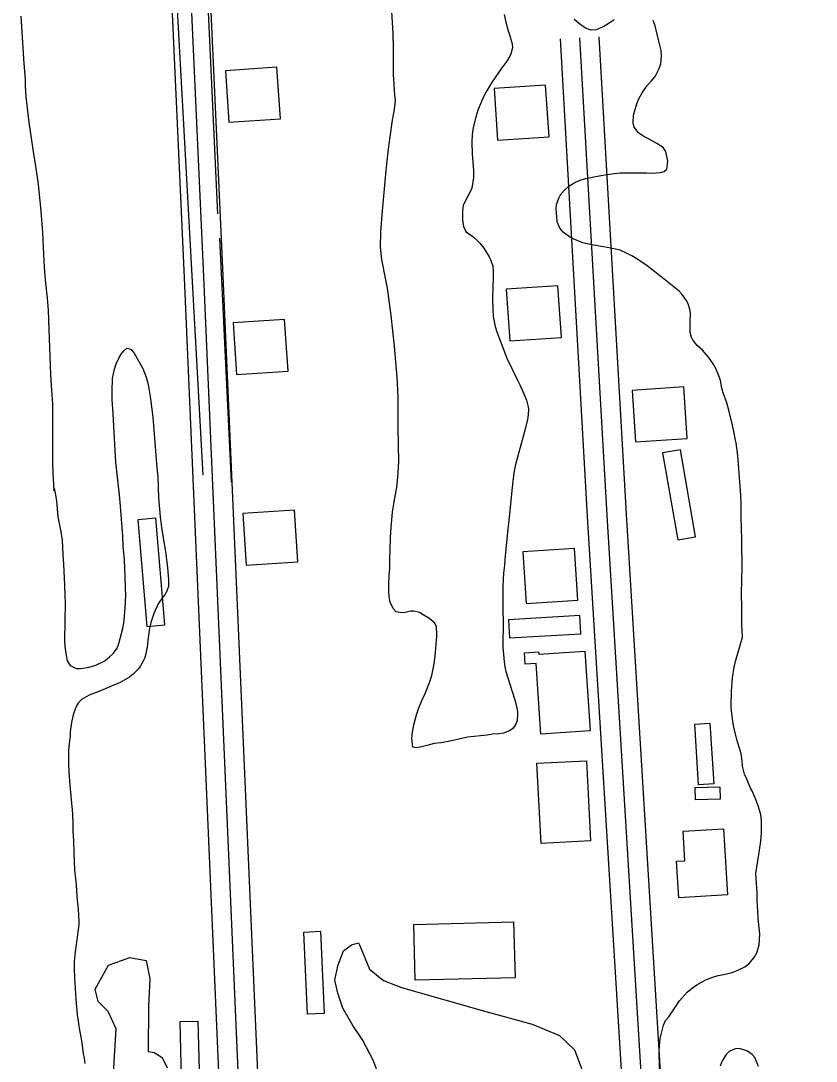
# Model space of a CAD drawing. Extents: x 3508733 to 3546731, y 546897 to 572481.
# Drawn here: x 3530841 to 3531457, y 566695 to 567499 of the extents above; entities that cross this region are included whole.
import ezdxf

# ---------------------------------------------------------------- set-up
doc = ezdxf.new("R2010")
doc.units = 0
for name, color, linetype in [('V-BLDG-OTLN', 7, 'Continuous'), ('V-ROAD-CNTR', 7, 'Continuous'), ('V-SITE-VEGE', 7, 'Continuous'), ('V-TOPO-SHOR', 7, 'Continuous')]:
    doc.layers.add(name, color=color, linetype=linetype)

msp = doc.modelspace()

# ---------------------------------------------------------------- linework, layer by layer
at = {"layer": 'V-BLDG-OTLN'}
for points in [[(3530999.56, 567460.73), (3531002.24, 567420.82), (3531042.15, 567423.5), (3531039.47, 567463.41)], [(3531207.36, 567446.85), (3531210.04, 567406.94), (3531249.95, 567409.62), (3531247.27, 567449.53)], [(3531216.86, 567291.71), (3531219.54, 567251.8), (3531259.45, 567254.48), (3531256.77, 567294.39)], [(3531005.5, 567265.65), (3531008.18, 567225.74), (3531048.09, 567228.42), (3531045.41, 567268.33)], [(3531314.14, 567213.54), (3531316.82, 567173.63), (3531356.73, 567176.31), (3531354.05, 567216.22)], [(3531351.47, 567167.57), (3531337.69, 567165.14), (3531349.51, 567097.86), (3531363.29, 567100.28)], [(3531013.05, 567118.21), (3531015.73, 567078.3), (3531055.64, 567080.98), (3531052.96, 567120.89)], [(3530945.81, 567114.63), (3530931.86, 567113.45), (3530938.83, 567030.98), (3530952.78, 567032.16)], [(3531229.56, 567088.66), (3531232.24, 567048.75), (3531272.15, 567051.43), (3531269.47, 567091.34)], [(3531274.54, 567025.36), (3531273.74, 567039.34), (3531218.55, 567036.14), (3531219.36, 567022.17)], [(3531277.7, 567011.87), (3531281.76, 566950.18), (3531243.5, 566947.67), (3531239.91, 567002.32), (3531231.42, 567001.76), (3531230.83, 567010.65), (3531241.77, 567011.37), (3531241.89, 567009.52)], [(3531365.61, 566908.57), (3531362.58, 566955.42), (3531374.35, 566956.19), (3531377.39, 566909.33)], [(3531278.8, 566927.19), (3531282.07, 566865.12), (3531243.82, 566863.11), (3531240.55, 566925.18)], [(3531382.28, 566897.48), (3531363.15, 566896.89), (3531362.86, 566906.46), (3531381.99, 566907.05)], [(3531384.87, 566874.57), (3531387.86, 566823.43), (3531350.18, 566821.22), (3531348.53, 566849.41), (3531354.94, 566849.78), (3531353.61, 566872.74)], [(3531145.24, 566800.57), (3531222.52, 566802.52), (3531223.6, 566759.37), (3531146.33, 566757.43)], [(3531073.01, 566795.27), (3531075.87, 566731.64), (3531063.13, 566731.07), (3531060.27, 566794.69)], [(3530978.27, 566725.79), (3530979.94, 566659.45), (3530966.23, 566659.1), (3530964.57, 566725.45)]]:
    msp.add_lwpolyline(points, close=True, dxfattribs=at)
at = {"layer": 'V-ROAD-CNTR'}
for points in [[(3531082.74, 565130.99), (3531080.51, 565196.26), (3531050.34, 565792.08), (3531020.13, 566442.72), (3530982.7, 567307.24), (3530944.2, 568152.09), (3530920.41, 568660.82), (3530921.31, 568762.94), (3530920.23, 568812.62), (3530896.54, 569387.55)], [(3531097.73, 565131.5), (3531095.5, 565196.89), (3531065.32, 565792.81), (3531035.12, 566443.39), (3530997.69, 567307.91), (3530959.18, 568152.78), (3530935.41, 568661.1), (3530936.31, 568763.03), (3530935.22, 568813.09), (3530911.52, 569388.17)], [(3531067.75, 565130.48), (3531065.52, 565195.62), (3531035.35, 565791.36), (3531005.15, 566442.04), (3530967.72, 567306.57), (3530929.22, 568151.4), (3530905.4, 568660.54), (3530906.31, 568762.84), (3530905.24, 568812.14), (3530881.55, 569386.93)], [(3531258.42, 567485.29), (3531279.51, 567116.12), (3531313.97, 566553.54), (3531349.68, 566059.21), (3531389.26, 565465.23), (3531426.66, 565054.66)], [(3531273.39, 567486.15), (3531294.48, 567117.01), (3531328.94, 566554.54), (3531364.65, 566060.25), (3531404.21, 565466.41), (3531441.6, 565056.02)], [(3531288.37, 567487), (3531309.46, 567117.89), (3531343.91, 566555.53), (3531379.61, 566061.28), (3531419.17, 565467.59), (3531456.54, 565057.38)]]:
    msp.add_lwpolyline(points, dxfattribs=at)
at = {"layer": 'V-SITE-VEGE'}
for points in [[(3531163.09, 567025.15), (3531162.91, 567030.57), (3531161.49, 567033.6), (3531156.83, 567037.5), (3531152.64, 567040.08), (3531149.64, 567041.67), (3531145.31, 567042.68), (3531142.78, 567042.71), (3531138.68, 567041.79), (3531135.78, 567041.45), (3531131.57, 567042.34), (3531129.3, 567044.78), (3531126.95, 567049.74), (3531126.14, 567053.85), (3531125.95, 567058.31), (3531126, 567063.01), (3531126.31, 567070.6), (3531126.73, 567075.66), (3531126.81, 567083.61), (3531127.11, 567089.75), (3531127.33, 567099.64), (3531127.77, 567107.46), (3531128.86, 567119.39), (3531130.15, 567127.45), (3531132.19, 567138.64), (3531132.87, 567146.1), (3531133.6, 567158.39), (3531133.26, 567184.91), (3531133.26, 567208.53), (3531132.33, 567223.85), (3531130.41, 567247.73), (3531127.76, 567271.5), (3531126.41, 567280.92), (3531125.08, 567292.5), (3531123.58, 567299.02), (3531120.49, 567314.72), (3531119.62, 567324.25), (3531119.86, 567336.06), (3531120.99, 567352.32), (3531123.96, 567383.51), (3531125.55, 567397.96), (3531126.86, 567407.7), (3531128.94, 567422.39), (3531130.35, 567430.81), (3531131.26, 567437.67), (3531130.7, 567442.14), (3531129.66, 567457.7), (3531129.63, 567478.43), (3531129.37, 567489.4), (3531128.35, 567506.4)], [(3530841.33, 567502.82), (3530843.61, 567466.28), (3530844.58, 567454.09), (3530844.64, 567449.03), (3530845.28, 567440.59), (3530847.61, 567420.8), (3530851.22, 567396.54), (3530852.81, 567386.88), (3530854.71, 567372.88), (3530856.91, 567352), (3530858.07, 567335.6), (3530858.56, 567324.38), (3530859.48, 567308.83), (3530860.23, 567298.94), (3530861.77, 567284.94), (3530862.4, 567275.53), (3530863.09, 567260.58), (3530864.42, 567225.73), (3530864.82, 567217.29), (3530865.76, 567202.94), (3530865.88, 567179.44), (3530865.79, 567170.4), (3530865.9, 567157.62), (3530866.18, 567149.91), (3530866.88, 567135.79), (3530867.14, 567137.84), (3530868.18, 567132.77), (3530868.97, 567127.94), (3530870.05, 567115.76), (3530872.34, 567104.04), (3530873.24, 567097.64), (3530873.97, 567086.67), (3530874.26, 567079.07), (3530875.18, 567063.03), (3530875.34, 567054.83), (3530875.64, 567049.29), (3530875.23, 567020.49), (3530875.3, 567015.42), (3530876.31, 567008.42), (3530877.23, 567004.32), (3530879.48, 567000.68), (3530884.17, 566998.58), (3530887.66, 566998.43), (3530894.3, 566999.44), (3530899.38, 567001.08), (3530906.28, 567004.5), (3530910.05, 567007.36), (3530913.09, 567010.22), (3530915.9, 567014.29), (3530917.14, 567017.77), (3530920.27, 567029.43), (3530921.18, 567035.2), (3530921.58, 567039.18), (3530922, 567045.08), (3530922.47, 567055.2), (3530922.28, 567060.5), (3530922.13, 567069.66), (3530921.54, 567082.45), (3530920.56, 567093.18), (3530920.16, 567101.02), (3530918.05, 567130.21), (3530914.96, 567158.08), (3530914.21, 567167.13), (3530912.81, 567195.35), (3530912.08, 567206.44), (3530911.9, 567212.96), (3530912.24, 567222.71), (3530913.51, 567228.97), (3530915.01, 567234.26), (3530918.58, 567241.21), (3530920.9, 567244.2), (3530923.33, 567246.1), (3530926.45, 567245.47), (3530928.96, 567242.31), (3530935.71, 567230.55), (3530938.29, 567223.77), (3530939.79, 567218.09), (3530941.39, 567208.92), (3530943.39, 567192.75), (3530946.49, 567153.67), (3530947.26, 567146.67), (3530947.94, 567130.39), (3530949.12, 567115.79), (3530950.24, 567107.58), (3530952.85, 567091.65), (3530953.41, 567087.06), (3530954.08, 567082.6), (3530954.86, 567076.44), (3530955.61, 567066.91), (3530955.56, 567061.97), (3530953.83, 567057.29)], [(3531215.1, 567504.07), (3531216.49, 567498.27), (3531218.23, 567491.63), (3531219.28, 567488.72), (3531220.56, 567484.13), (3531221.38, 567481.59), (3531221.71, 567478.45), (3531220.46, 567473.88), (3531219.47, 567471.85), (3531217.15, 567468.13)], [(3531255.81, 567347.7), (3531255.51, 567353.72), (3531255.79, 567357.34), (3531257.53, 567362.26), (3531259.12, 567365.26), (3531262.29, 567368.96), (3531265.21, 567371.46), (3531269.95, 567374.31), (3531273.21, 567375.84), (3531278.17, 567377.36), (3531284.45, 567378.62), (3531287.35, 567379.07), (3531291.46, 567379.99), (3531300.51, 567381.35), (3531304.97, 567381.67), (3531317.39, 567381.66), (3531325.22, 567381.82), (3531329.92, 567381.53), (3531336.07, 567382.07), (3531338.97, 567382.89), (3531341.04, 567384.55), (3531341.82, 567390.69), (3531340.33, 567398.18), (3531338.2, 567401.33), (3531333.17, 567404.52), (3531329.09, 567406.85), (3531322.38, 567410.29), (3531319.03, 567412.74), (3531315.82, 567416.99), (3531315.01, 567420.49), (3531315.31, 567426.27), (3531316.19, 567430), (3531318.06, 567435.77), (3531319.66, 567439.61), (3531321.87, 567443.56), (3531325.91, 567449.19), (3531328.96, 567452.65), (3531331.89, 567456.36), (3531335.2, 567462.35), (3531336.45, 567466.07), (3531336.99, 567471.97), (3531336.55, 567476.44), (3531334.94, 567483.69), (3531332.04, 567495.41), (3531330.52, 567499.52)], [(3531300.15, 567500.19), (3531295.66, 567496.98), (3531292.39, 567494.85), (3531286.45, 567492.26), (3531282.47, 567492.05), (3531278.63, 567493.3), (3531274.68, 567495.87), (3531269.3, 567500.39)], [(3531217.15, 567468.13), (3531212.62, 567461.91), (3531211.15, 567459.52), (3531208.83, 567456.29), (3531205.52, 567451.38), (3531202.09, 567445.75), (3531199.15, 567440.47), (3531197.54, 567437), (3531194.94, 567430.15), (3531193.32, 567424.86), (3531191.19, 567416.81), (3531190.53, 567411.52), (3531190.23, 567405.49), (3531190.5, 567396.33), (3531191.58, 567383.66), (3531191.52, 567378.24), (3531190.23, 567369.94), (3531188.14, 567365.62), (3531186.05, 567361.91), (3531183.59, 567356.51), (3531182.94, 567352.42), (3531182.87, 567345.07), (3531183.78, 567340.35), (3531185.67, 567336.35), (3531187.22, 567335.02), (3531189.86, 567333.3), (3531192.13, 567331.47), (3531196.43, 567327.33), (3531199.52, 567323.44), (3531203.67, 567316.77), (3531204.73, 567314.83), (3531206.49, 567309.51), (3531206.81, 567305.77), (3531206.75, 567299.38), (3531206.34, 567294.93), (3531206.22, 567283.48), (3531206.39, 567276.12), (3531206.81, 567270.7), (3531208.3, 567262.85), (3531209.47, 567258.74), (3531217.34, 567238.53), (3531225.24, 567222.06), (3531227.37, 567217.94), (3531230.79, 567210.31), (3531232.43, 567205.95), (3531233.83, 567200.88), (3531234.05, 567198.7), (3531233.64, 567194.85), (3531233.12, 567191.12), (3531231.36, 567183.55), (3531224.09, 567156.14), (3531222.96, 567151.21), (3531222.44, 567147.6), (3531221.11, 567136.04), (3531218.83, 567112.68), (3531217.92, 567106.43), (3531216.55, 567090.65), (3531215.75, 567082.7), (3531215.46, 567078.49), (3531214.8, 567072.23), (3531214.21, 567062.11), (3531214.07, 567047.65), (3531214.25, 567042.34), (3531214.31, 567035.95), (3531214.09, 567014.98), (3531215.18, 567003.64), (3531215.62, 566999.78), (3531216.43, 566996.16), (3531223.21, 566975.12), (3531224.49, 566970.4), (3531225.52, 566965.33), (3531225.61, 566962.8), (3531225.33, 566958.22), (3531224.33, 566955.46), (3531221.77, 566952.11), (3531219.22, 566950.33), (3531214.74, 566948.57), (3531211.36, 566948), (3531206.05, 566947.57), (3531201.95, 566947.01), (3531186.75, 566945.36), (3531174.43, 566942.59), (3531166.46, 566940.98), (3531161.15, 566940.44), (3531156.43, 566939.16), (3531150.27, 566937.65), (3531147.01, 566937.21), (3531144.48, 566937.59), (3531143.71, 566944.35), (3531144.24, 566949.29), (3531145.26, 566954.82), (3531147.27, 566962.63), (3531148.88, 566967.2), (3531151.85, 566974.16), (3531154.07, 566979.08), (3531157.53, 566987.6), (3531159.15, 566993.13), (3531160.93, 567002.15), (3531161.71, 567007.92), (3531163.07, 567023.1), (3531163.09, 567025.15)], [(3531350.88, 566741.56), (3531356.61, 566748.13), (3531360.74, 566751.58), (3531364.99, 566754.43), (3531371.05, 566757.75), (3531374.92, 566759.27), (3531380.73, 566761.02), (3531385.07, 566761.82), (3531391.48, 566763.32), (3531395.47, 566764.85), (3531401.28, 566767.68), (3531404.56, 566770.18), (3531408.47, 566774.96), (3531410.55, 566778.68), (3531412.43, 566784.81), (3531412.99, 566793.23), (3531411.67, 566805.42), (3531411.48, 566810.73), (3531410.96, 566818.81), (3531410.91, 566824.96), (3531409.73, 566840.03), (3531412.29, 566854.71), (3531413.6, 566864.94), (3531414.15, 566871.33), (3531414.25, 566880.6), (3531413.81, 566885.67), (3531411.71, 566892.32), (3531410.19, 566896.44), (3531407.25, 566903.46), (3531405.83, 566906), (3531402.88, 566912.9), (3531400.99, 566916.66), (3531399.61, 566922.82), (3531399.29, 566926.92), (3531398.5, 566932.35), (3531397.46, 566936.1), (3531395.7, 566941.66), (3531393.04, 566951.81), (3531392.23, 566955.92), (3531391.23, 566963.52), (3531390.8, 566968.71), (3531390.92, 566980.88), (3531391.87, 566991.36), (3531393.16, 566999.54), (3531394.42, 567004.83), (3531399.54, 567022.74), (3531399.23, 567027.44), (3531399.04, 567032.87), (3531398.9, 567042.15), (3531398.72, 567059.87), (3531398.99, 567063.24), (3531399.29, 567080.59), (3531399.03, 567091.2), (3531398.99, 567098.31), (3531398.44, 567115.55), (3531398.54, 567125.8), (3531398.37, 567132.43), (3531396.24, 567159.93), (3531395.7, 567165.6), (3531394.68, 567172.84), (3531394.11, 567175.14), (3531392.73, 567181.78), (3531391.93, 567186.61), (3531389.04, 567198.33), (3531387.29, 567204.01), (3531384.48, 567211.64), (3531383.67, 567215.26), (3531382.52, 567221.3), (3531381.35, 567224.8), (3531378.88, 567230.38), (3531376.87, 567234.13), (3531373.18, 567239.11), (3531368.66, 567244.58), (3531364.6, 567248.24), (3531361.38, 567252.13), (3531360.2, 567254.55), (3531359.04, 567258.3), (3531358.95, 567261.07), (3531359, 567266.01), (3531359.31, 567273.48), (3531358.86, 567276.26), (3531357.57, 567280.37), (3531355.92, 567283.4), (3531352.83, 567287.65), (3531350.44, 567290.32), (3531337.77, 567300.58), (3531325.81, 567309.74), (3531318.51, 567314.76), (3531313.96, 567317.45), (3531310.36, 567319.3), (3531304.85, 567321.89), (3531296.31, 567323.78), (3531290.41, 567324.68), (3531281.63, 567326.22), (3531276.1, 567327.6), (3531268.66, 567330.69), (3531266.38, 567331.8), (3531260.99, 567335.71), (3531258.25, 567338.87), (3531256.26, 567343.95), (3531255.81, 567347.7)], [(3530953.83, 567057.29), (3530952.72, 567055.37), (3530950.89, 567053.34), (3530947.47, 567048.44), (3530944.14, 567041), (3530942.02, 567034.03), (3530940.89, 567029.58), (3530939.47, 567020.43), (3530939.31, 567016.82), (3530938.03, 567009.72), (3530936.92, 567006.24), (3530936.05, 567004.08), (3530933.96, 567000.48), (3530932.25, 566998.09), (3530928.59, 566994.27), (3530925.32, 566991.89), (3530918.28, 566987.51), (3530901.7, 566980.69), (3530894.32, 566977.87), (3530890.56, 566975.85), (3530888.38, 566974.55), (3530885.58, 566971.57), (3530884.23, 566969.17), (3530882.5, 566964.85), (3530881.62, 566961.72), (3530880.48, 566956.8), (3530879.57, 566949.81), (3530879.41, 566946.2), (3530878.63, 566940.42), (3530878.21, 566935.12), (3530878.11, 566924.76), (3530878.4, 566918.25), (3530879.15, 566908.36), (3530881.21, 566886.04), (3530881.61, 566877.59), (3530881.68, 566872.53), (3530882.21, 566865.42), (3530882.35, 566855.65), (3530882.94, 566842.63), (3530884.03, 566831.41), (3530884.77, 566822), (3530885.76, 566812.47), (3530886.15, 566803.07), (3530886.12, 566800.41), (3530885.72, 566796.32), (3530883.38, 566779.47), (3530882.7, 566772.25), (3530882.65, 566766.82), (3530882.93, 566759.35), (3530883.97, 566742.82), (3530885.05, 566731), (3530885.95, 566723.88), (3530886.73, 566718.69), (3530888.22, 566710.72), (3530889.69, 566700.82), (3530890.37, 566697.08), (3530890.93, 566692.98)], [(3531119.44, 566680.09), (3531114.13, 566694.97), (3531105.71, 566711.44), (3531098.02, 566722.44), (3531090.35, 566735.79), (3531086.57, 566747.53), (3531084.33, 566757.7), (3531086.79, 566769.38), (3531090.8, 566780.26), (3531097.09, 566784.88), (3531102.57, 566786.38), (3531103.33, 566784.81), (3531110.95, 566766.01), (3531121.78, 566757.32), (3531135.77, 566751.71), (3531201.13, 566733.1), (3531236.93, 566723.37), (3531257.91, 566714.58), (3531269.5, 566703.54), (3531277.86, 566681.6)], [(3530913.1, 566685.49), (3530915, 566719.81), (3530908.9, 566733.14), (3530901.17, 566741.02), (3530898.93, 566750.4), (3530909.26, 566769.03), (3530925.71, 566775.1), (3530938.17, 566772.64), (3530941.15, 566758.56), (3530940.15, 566737.5), (3530939.8, 566702.39), (3530944.47, 566701.56), (3530950.67, 566697.6), (3530954.5, 566689.75)], [(3531335.28, 566688.93), (3531335.18, 566703.39), (3531335.88, 566712.31), (3531338.51, 566722.64), (3531339.99, 566726.24), (3531342.44, 566729.23), (3531350.88, 566741.56)], [(3531411.95, 566690.68), (3531409.95, 566695.88), (3531409.01, 566697.7), (3531407.1, 566700.01), (3531403.51, 566702.58), (3531401.35, 566703.44), (3531396.9, 566704.57), (3531393.89, 566704.24), (3531389.29, 566702.24), (3531386.85, 566699.97), (3531383.91, 566695.06), (3531382.18, 566690.86)]]:
    msp.add_lwpolyline(points, dxfattribs=at)
at = {"layer": 'V-TOPO-SHOR'}
for p, q in [((3530993.61, 567350.01), (3530984.96, 567538.57)), ((3530982.47, 567147.9), (3530961.65, 567525.46)), ((3531004.42, 567142.65), (3530995.37, 567331.22))]:
    msp.add_line(p, q, dxfattribs=at)

doc.saveas('drawing.dxf')
